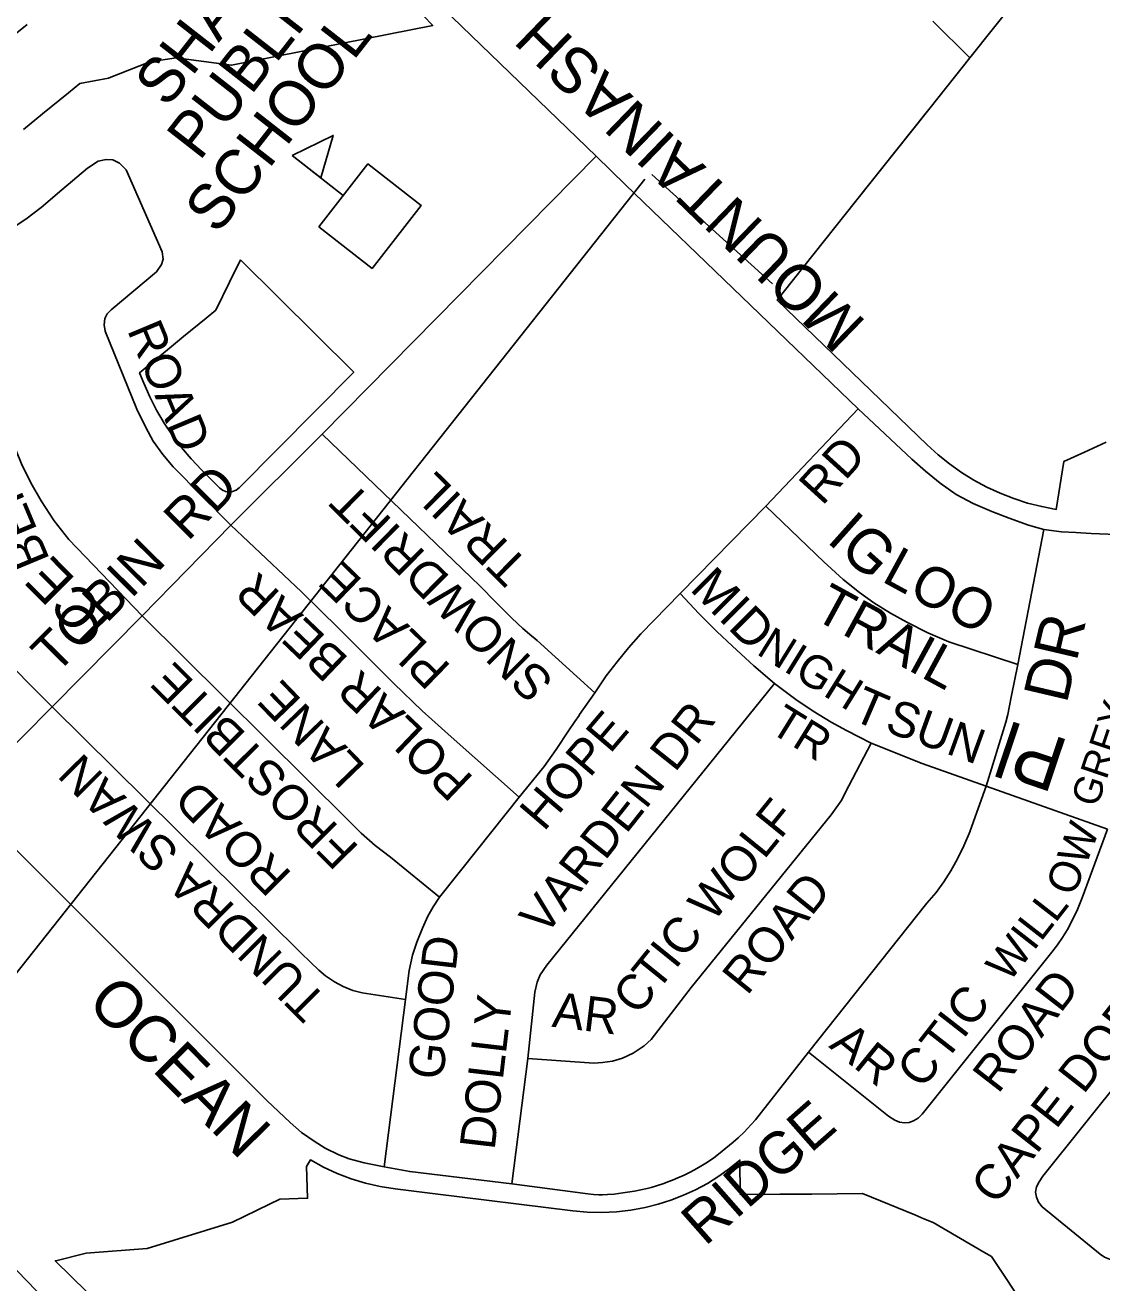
# Model space of a CAD drawing. Extents: x 586326 to 623965, y 4819854 to 4857850.
# Drawn here: x 600234 to 600831, y 4847038 to 4847736 of the extents above; entities that cross this region are included whole.
import ezdxf

# ---------------------------------------------------------------- set-up
doc = ezdxf.new("R2010")
doc.units = 0
for name, color, linetype in [('Lots_Concessions', 7, 'Continuous'), ('Major Rds and Hwys', 7, 'Continuous'), ('Minor Rd Lbls', 7, 'Continuous'), ('Minor Rds', 7, 'Continuous'), ('Park Outlines', 7, 'Continuous'), ('Proposed Secondary Rds', 7, 'Continuous'), ('School Syms_Lbls', 7, 'Continuous'), ('Secondary Rds Lbls', 7, 'Continuous')]:
    doc.layers.add(name, color=color, linetype=linetype)

msp = doc.modelspace()

# ---------------------------------------------------------------- linework, layer by layer
at = {"layer": 'Lots_Concessions'}
for p, q in [((600758.08, 4847717.53), (601014.71, 4848040.5)), ((600736.05, 4847689.88), (600758.08, 4847717.53)), ((600694.55, 4847637.75), (600736.05, 4847689.88)), ((600577.6, 4847650.27), (600156.77, 4847118.69)), ((600648.39, 4847592.03), (600581.59, 4847652.81)), ((600654.47, 4847587.37), (600694.55, 4847637.75))]:
    msp.add_line(p, q, dxfattribs=at)
at = {"layer": 'Major Rds and Hwys'}
msp.add_lwpolyline([(600460.49, 4846816.46), (600402.76, 4846869.91), (600292.5, 4846978.76), (600208.13, 4847066.05), (600084.09, 4847190.61)], dxfattribs=at)
at = {"layer": 'Minor Rds'}
for points in [[(600227.56, 4847623.82), (600234, 4847628.02), (600242.52, 4847634.54), (600254.06, 4847644.24), (600268.26, 4847656.35), (600274.15, 4847660.18), (600278.62, 4847661.17), (600282.35, 4847660.89), (600286.14, 4847658.99), (600289.85, 4847655.3), (600309.75, 4847609.83), (600310.34, 4847605.83), (600309.42, 4847602.84), (600306.64, 4847598.83), (600281.45, 4847577.68), (600279.15, 4847575.41), (600277.98, 4847572.78), (600277.61, 4847569.36), (600278.04, 4847565.84), (600295.74, 4847522.62), (600300.65, 4847512.39), (600304.79, 4847504.82), (600310.07, 4847497.33), (600315.87, 4847490.5), (600347.93, 4847458.21)], [(600298.73, 4847407.89), (600257.99, 4847450.19), (600249.79, 4847460.66), (600242.65, 4847471.64), (600236.82, 4847481.59), (600231.6, 4847492.29), (600185.09, 4847606.92)], [(600248.79, 4847357.43), (600215.94, 4847390.01), (600202.19, 4847405.44), (600193.67, 4847415.85), (600186.75, 4847424.95), (600179.64, 4847436.23), (600172.43, 4847450.5), (600164.22, 4847469.96), (600158.68, 4847483.35), (600136.48, 4847536.94), (600131.49, 4847548.61), (600128.82, 4847553.46), (600126.06, 4847557.86), (600113.85, 4847576.68)], [(600644.73, 4847468.74), (600696.08, 4847522.79)], [(600549.83, 4847365.16), (600517.86, 4847394.22), (600513.6, 4847397.69), (600509.98, 4847400.84), (600503.81, 4847406.57), (600494.85, 4847415.49), (600485.98, 4847424.5), (600398.6, 4847508.6)], [(600597.15, 4847420.22), (600644.73, 4847468.74)], [(600784.69, 4847380.88), (600746.27, 4847393.49), (600734.67, 4847398.45), (600723.12, 4847404.35), (600713.93, 4847409.27), (600704.63, 4847415.15), (600696.72, 4847420.81), (600687.63, 4847428.08), (600676.98, 4847437.79), (600644.73, 4847468.74)], [(600347.93, 4847458.21), (600387.16, 4847421.08), (600407.81, 4847400.89), (600438.41, 4847370.2), (600454.03, 4847355.2), (600470.15, 4847340.76), (600507.79, 4847307.13)], [(600784.69, 4847380.88), (600799.01, 4847455.75)], [(600549.83, 4847365.16), (600556.22, 4847374.55), (600562.35, 4847382.39), (600568.47, 4847390.1), (600575.37, 4847397.88), (600597.15, 4847420.22)], [(600649.67, 4847370.35), (600638.13, 4847380.08), (600626.24, 4847391.01), (600617.59, 4847399.17), (600607.56, 4847409.23), (600597.15, 4847420.22)], [(600298.73, 4847407.89), (600412.84, 4847294.62), (600420.22, 4847287.29), (600427.99, 4847280.44), (600436.42, 4847273.85), (600463.64, 4847251.75)], [(600767.01, 4847313.3), (600777.92, 4847348.8), (600779.01, 4847353.11), (600779.85, 4847356.9), (600781.13, 4847363.59), (600784.69, 4847380.88)], [(600512.78, 4847162.17), (600516.55, 4847199.04), (600517.84, 4847204.54), (600519.46, 4847208.53), (600523.16, 4847213.9), (600649.67, 4847370.35)], [(600703.27, 4847337.2), (600689.58, 4847344.14), (600680.95, 4847348.78), (600671.08, 4847354.95), (600661.47, 4847361.46), (600649.67, 4847370.35)], [(600507.79, 4847307.13), (600521.67, 4847324.3), (600528.33, 4847333.74), (600535.31, 4847344), (600538.79, 4847349.13), (600541.14, 4847352.59), (600541.44, 4847353.05), (600549.83, 4847365.16)], [(600248.79, 4847357.43), (600386.48, 4847220.94), (600392.3, 4847215.45), (600396.76, 4847211.23), (600400.43, 4847208.07), (600405.4, 4847204.77), (600410.21, 4847202.04), (600415.54, 4847199.83), (600420.81, 4847198.58), (600444.71, 4847194.94)], [(600512.78, 4847162.17), (600549.28, 4847159.64), (600554.13, 4847159.93), (600559.76, 4847160.7), (600565.3, 4847162.35), (600571.22, 4847165.07), (600577.34, 4847169.15), (600581.12, 4847172.65), (600603.31, 4847201.63), (600681.03, 4847297.31), (600686.66, 4847305.08), (600690.93, 4847313.43), (600703.27, 4847337.2)], [(600767.01, 4847313.3), (600731.57, 4847325.91), (600703.27, 4847337.2)], [(600668.49, 4847165.74), (600734.22, 4847248.33), (600739.22, 4847254.37), (600743.54, 4847260.26), (600747.4, 4847266.27), (600751.19, 4847272.92), (600754.67, 4847280.13), (600758.13, 4847288.28), (600758.22, 4847288.52), (600767.01, 4847313.3)], [(600834.33, 4847289.5), (600767.01, 4847313.3)], [(600432.91, 4847102.12), (600421.81, 4847104.24), (600413.52, 4847106.41), (600407.83, 4847108.62), (600400.3, 4847112.43), (600394.13, 4847116.22), (600387.13, 4847121.17), (600380.75, 4847126.67), (600367.88, 4847138.84), (600199.08, 4847307.35)], [(600463.64, 4847251.75), (600484.81, 4847278.07), (600507.79, 4847307.13)], [(600668.49, 4847165.74), (600712.8, 4847130.24), (600716.46, 4847127.87), (600718.91, 4847126.89), (600721.66, 4847126.46), (600724.24, 4847126.66), (600726.66, 4847127.56), (600729.32, 4847129.13), (600731.62, 4847131.34), (600803.53, 4847221.24), (600806.58, 4847225.25), (600809.44, 4847229.31), (600812.21, 4847233.83), (600814.6, 4847238.37), (600817.67, 4847244.82), (600820.36, 4847251.29), (600834.33, 4847289.5)], [(600444.71, 4847194.94), (600446.92, 4847211.08), (600448.67, 4847219.52), (600451.1, 4847226.76), (600454.22, 4847234.53), (600457.14, 4847241.15), (600460.08, 4847246.41), (600463.64, 4847251.75)], [(600911.88, 4847238.39), (600798.43, 4847096.84), (600796.38, 4847093.78), (600794.99, 4847090.99), (600794.51, 4847087.93), (600795.04, 4847085.25), (600796.15, 4847082.47), (600798.06, 4847079.87), (600830.37, 4847053.51), (600832.82, 4847051.98), (600835.45, 4847050.83), (600838.27, 4847050.37), (600841.11, 4847050.53), (600843.66, 4847051.03), (600846.31, 4847051.75), (600849.24, 4847052.94), (600851.78, 4847054.52), (600854.07, 4847056.53), (600964.83, 4847195.88)], [(600432.91, 4847102.12), (600444.71, 4847194.94)], [(600668.49, 4847165.74), (600638.98, 4847128.12), (600636.7, 4847125.48), (600634.62, 4847123.24), (600632.74, 4847121.34), (600629.35, 4847118.12), (600626.71, 4847115.78), (600622.65, 4847112.36), (600618.48, 4847109.02), (600615.85, 4847107.04), (600613.52, 4847105.4), (600611.44, 4847104.04), (600607.73, 4847101.8), (600604.88, 4847100.22), (600602.7, 4847099.09), (600599.38, 4847097.47), (600595.98, 4847095.93), (600593.03, 4847094.69), (600590.44, 4847093.67), (600588.16, 4847092.85), (600584.16, 4847091.53), (600581.13, 4847090.65), (600578.83, 4847090.06), (600575.36, 4847089.27), (600571.84, 4847088.59), (600565.39, 4847087.56), (600560.54, 4847086.96), (600556.91, 4847086.66), (600554.18, 4847086.56), (600552.14, 4847086.56), (600549.09, 4847086.69), (600546.05, 4847087), (600503.73, 4847092.63)], [(600503.73, 4847092.63), (600512.78, 4847162.17)], [(600503.73, 4847092.63), (600447.17, 4847099.42), (600432.91, 4847102.12)]]:
    msp.add_lwpolyline(points, dxfattribs=at)
at = {"layer": 'Park Outlines'}
for points in [[(600232.83, 4847677.68), (600243.41, 4847686.37), (600257.68, 4847698.08), (600264.11, 4847703.36), (600279.88, 4847706.27), (600284.04, 4847707.91), (600285.49, 4847708.48), (600302.85, 4847715.33), (600317.58, 4847717.57), (600348.29, 4847713.45), (600459.94, 4847735.46), (600422.39, 4847774.43)], [(600234.89, 4847736.08), (600224.19, 4847727.52)], [(600737.38, 4847737.94), (600758.08, 4847717.53), (600736.05, 4847689.88), (600733.63, 4847686.84), (600694.55, 4847637.75), (600654.46, 4847587.37), (600651.02, 4847583.05), (600734.33, 4847502.67), (600740.35, 4847497.21), (600746.69, 4847492.12), (600753.32, 4847487.43), (600760.23, 4847483.16), (600767.38, 4847479.31), (600774.76, 4847475.9), (600782.33, 4847472.95), (600790.06, 4847470.47), (600797.93, 4847468.46), (600805.91, 4847466.93), (600810.17, 4847493.59), (600821.6, 4847498.74), (600833.59, 4847504.15)], [(600785.49, 4847028.74), (600778.08, 4847039.98), (600770.05, 4847052.19), (600765.72, 4847054.72), (600737.73, 4847071.13), (600732.5, 4847073.26), (600727.39, 4847075.34), (600698.41, 4847087.15), (600670.23, 4847086.96), (600652.47, 4847086.84), (600630.56, 4847086.7), (600630.43, 4847105.75), (600624.66, 4847101.08), (600618.61, 4847096.78), (600612.31, 4847092.86), (600605.77, 4847089.34), (600599.03, 4847086.23), (600592.1, 4847083.55), (600585.03, 4847081.31), (600577.82, 4847079.51), (600569.87, 4847078.05), (600561.83, 4847077.13), (600553.75, 4847076.76), (600545.67, 4847076.93), (600537.61, 4847077.64), (600459.82, 4847087.2), (600439, 4847089.76), (600430.77, 4847091.06), (600422.64, 4847092.93), (600414.66, 4847095.36), (600406.87, 4847098.34), (600399.31, 4847101.85), (600392, 4847105.88), (600389.87, 4847102.31), (600390.43, 4847084.59), (600375.13, 4847084.1), (600369.28, 4847081.27), (600348.83, 4847071.37), (600301.5, 4847056.8), (600267.62, 4847054.06), (600250.79, 4847049.96), (600250.45, 4847049.87), (600311.66, 4846989.99)]]:
    msp.add_lwpolyline(points, dxfattribs=at)
msp.add_lwpolyline([(600353.28, 4847605.34), (600347.17, 4847592.99), (600339.47, 4847577.44), (600334.09, 4847573.02), (600321.66, 4847562.82), (600312.69, 4847555.47), (600297.25, 4847542.8), (600299.6, 4847536.98), (600302.93, 4847529.38), (600306.69, 4847521.99), (600310.88, 4847514.83), (600315.47, 4847507.92), (600320.46, 4847501.29), (600325.82, 4847494.96), (600331.54, 4847488.95), (600341.81, 4847478.77), (600343.27, 4847477.64), (600344.96, 4847476.9), (600346.78, 4847476.6), (600348.84, 4847476.8), (600350.77, 4847477.56), (600352.42, 4847478.81), (600416.11, 4847543.08)], close=True, dxfattribs=at)
at = {"layer": 'Proposed Secondary Rds'}
for points in [[(600550.58, 4847662.91), (600465.27, 4847745.25), (600464.97, 4847745.54), (600432.53, 4847778.82)], [(600398.6, 4847508.6), (600550.58, 4847662.91)], [(600696.08, 4847522.79), (600566.98, 4847647.13), (600550.58, 4847662.91)], [(600799.01, 4847455.75), (600790.6, 4847458.22), (600779.8, 4847462.09), (600770.24, 4847465.76), (600759.8, 4847470.16), (600750.4, 4847475.2), (600741.57, 4847481.4), (600733.34, 4847488.06), (600725.77, 4847494.71), (600696.08, 4847522.79)], [(600347.93, 4847458.21), (600398.6, 4847508.6)], [(600298.73, 4847407.89), (600347.93, 4847458.21)], [(600867.65, 4847451.96), (600825.39, 4847453.49), (600816.83, 4847454.04), (600808.83, 4847454.48), (600799.01, 4847455.75)], [(600248.79, 4847357.43), (600298.73, 4847407.89)], [(600199.08, 4847307.35), (600248.79, 4847357.43)]]:
    msp.add_lwpolyline(points, dxfattribs=at)
at = {"layer": 'School Syms_Lbls'}
msp.add_line((600410.29, 4847641.22), (600381.88, 4847663.41), dxfattribs=at)
for points in [[(600381.88, 4847663.41), (600404.66, 4847674.44), (600397.74, 4847650.94)], [(600396.66, 4847623.77), (600423.92, 4847658.67), (600453.53, 4847635.53), (600426.26, 4847600.64)]]:
    msp.add_lwpolyline(points, close=True, dxfattribs=at)

# ---------------------------------------------------------------- texts
at = {"layer": 'Minor Rd Lbls'}
for s, height, rotation, p in [('BERG TRAIL', 19.94, 112.64847, (600247.6, 4847438.98)), ('ROAD', 19.549, 292.75185, (600290.13, 4847566.48)), ('RD', 19.549, 47.71905, (600676.09, 4847468.49)), ('TRAIL', 19.549, 135.34267, (600514.07, 4847436.85)), ('SNOWDRIFT', 19.549, 135.34267, (600527.95, 4847372.03)), ('IG', 24.307, 318.2676, (600677.93, 4847449.3)), ('LOO', 22.456, 331.36996, (600708.4, 4847427.33)), ('ICE', 22.456, 134.84486, (600283.61, 4847406.62)), ('POLAR BEAR', 19.549, 136.31631, (600483.2, 4847317.79)), ('PLACE', 19.549, 135.90374, (600470.64, 4847379.71)), ('MID', 20.241, 314.94808, (600602.04, 4847422.3)), ('TRAIL', 22.456, 331.40846, (600670.14, 4847406.88)), ('DR', 24.793, 76.80149, (600811.71, 4847358.6)), ('NIGH', 18.319, 328.16276, (600638.93, 4847386.94)), ('FROSTBITE', 19.549, 134.94909, (600419.65, 4847279.39)), ('LANE', 19.549, 133.97559, (600423.17, 4847324.25)), ('T', 20.27, 336.6188, (600691.54, 4847350.67)), ('VARDEN DR', 19.549, 51.56786, (600522.11, 4847229.48)), ('HOPE', 19.549, 49.59794, (600521.6, 4847287.7)), ('TR', 18.319, 328.16276, (600645.95, 4847343.89)), ('SUN', 19.463, 340.06617, (600710.09, 4847343.95)), ('GREY', 15.653, 71.44116, (600828.63, 4847300.99)), ('Pl', 30.424, 161.48493, (600813.98, 4847338.42)), ('TUNDRA SWAN ', 19.549, 134.94909, (600402.26, 4847194.85)), ('ROAD', 19.549, 134.94909, (600382.41, 4847264.64)), ('TIC WOLF', 19.549, 51.03957, (600584.45, 4847198.77)), ('OW', 17.317, 69.06898, (600815.85, 4847251.63)), ('ROAD', 19.549, 51.03957, (600634.4, 4847196.63)), ('WILL', 17.671, 52.09755, (600779.66, 4847203.81)), ('CAPE DORSET', 19.549, 51.86258, (600772.6, 4847080.12)), ('GOOD', 19.549, 83.31166, (600465.47, 4847149.82)), ('C', 19.55, 51.03957, (600573.61, 4847185.34)), ('ROAD', 19.549, 52.29415, (600773.67, 4847142.07)), ('OCEAN', 25.794, 314.6828, (600267.17, 4847192.43)), ('TIC', 19.549, 52.09755, (600744.45, 4847159.85)), ('DOLLY', 19.549, 83.31166, (600494.21, 4847110.98)), ('AR', 19.549, 353.02285, (600525.63, 4847179.85)), ('AR', 19.549, 320.81591, (600679.27, 4847168.68)), ('C', 19.55, 52.09755, (600731.56, 4847144.5)), ('RIDGE', 23.363, 41.39483, (600611.07, 4847057.57))]:
    msp.add_text(s, height=height, rotation=rotation, dxfattribs=at).set_placement(p)
at = {"layer": 'School Syms_Lbls'}
for s, p in [('SHAW', (600312.5, 4847689.12)), ('PUBLIC', (600330.44, 4847659.78)), ('SCHOOL', (600340.31, 4847618.89))]:
    msp.add_text(s, height=25, rotation=52.00002, dxfattribs=at).set_placement(p)
at = {"layer": 'Secondary Rds Lbls'}
for s, height, rotation, p in [('MOUNTAINASH       ROAD', 25.2887, 135.95094, (600701.21, 4847570.55)), ('FATHER              TOBIN  RD', 21.5836, 45.32088, (600090.6, 4847212.84))]:
    msp.add_text(s, height=height, rotation=rotation, dxfattribs=at).set_placement(p)

doc.saveas('drawing.dxf')
